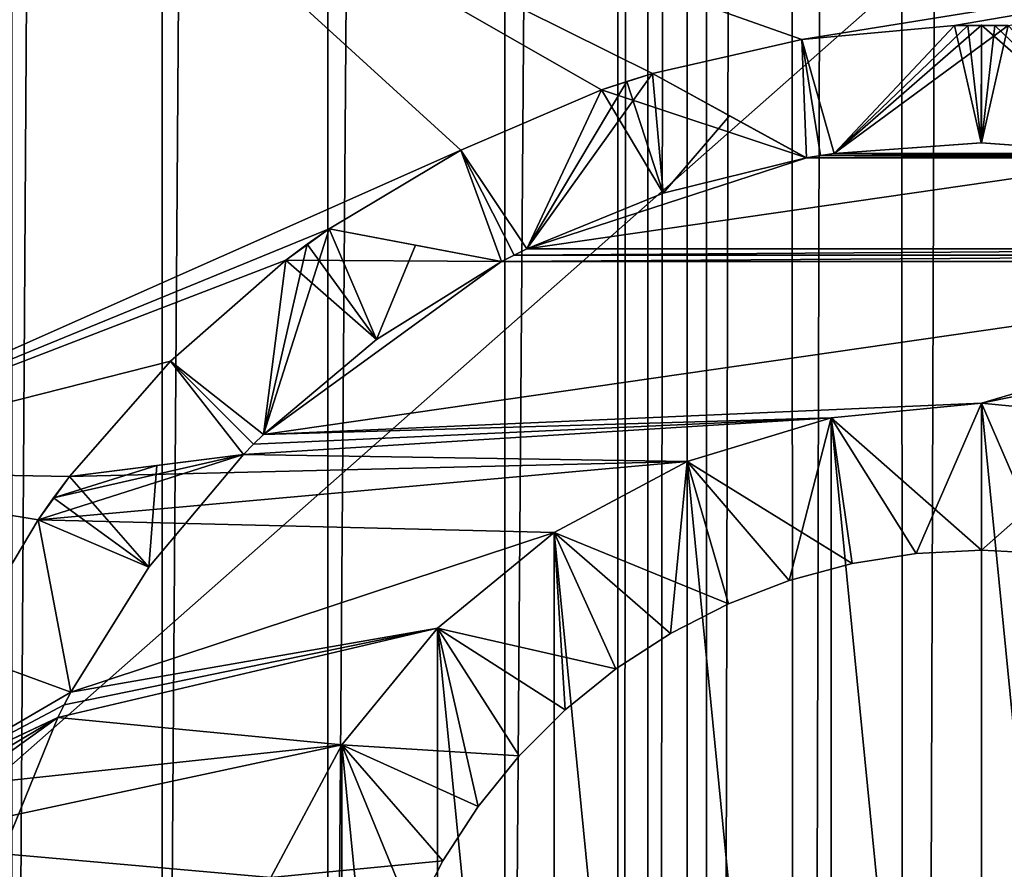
# Model space of a CAD drawing. Header units: metres. Extents: x -206 to 75, y -104 to 104.
# Tile 681 of 1056: x -39.77 to -36.42, y -35.47 to -32.58. Entities that reach past the tile are written whole.
import ezdxf

# ---------------------------------------------------------------- set-up
doc = ezdxf.new("R2010")
doc.units = ezdxf.units.M
doc.layers.add('solid_01_1-CONSUMER_THERM_B_125288', color=7, linetype='CONTINUOUS')

msp = doc.modelspace()

# ---------------------------------------------------------------- linework, layer by layer
at = {"layer": 'solid_01_1-CONSUMER_THERM_B_125288'}
for points in [[(-37.64893, 67.310463), (-65.493088, -75.014526), (-65.514557, 74.985474)], [(-37.64893, 67.310463), (-37.75058, 66.766258), (-65.493088, -75.014526)], [(-37.75058, 66.766258), (-37.7505, 66.212639), (-65.493088, -75.014526)], [(-37.7505, 66.212639), (-37.731541, -66.233742), (-65.493088, -75.014526)], [(-37.7505, 66.212639), (-37.648693, 65.668465), (-37.731541, -66.233742)], [(-37.648693, 65.668465), (-37.62989, -65.689537), (-37.731541, -66.233742)], [(-37.648693, 65.668465), (-37.448631, 65.15226), (-37.62989, -65.689537)], [(-37.448631, 65.15226), (-37.429974, -65.173279), (-37.62989, -65.689537)], [(-37.448631, 65.15226), (-37.15712, 64.68161), (-37.429974, -65.173279)], [(-37.15712, 64.68161), (-37.138596, -64.702545), (-37.429974, -65.173279)], [(-37.15712, 64.68161), (-36.784092, 64.272545), (-37.138596, -64.702545)], [(-36.784092, 64.272545), (-36.765686, -64.293373), (-37.138596, -64.702545)], [(-36.784092, 64.272545), (-36.342251, 63.938988), (-36.765686, -64.293373)], [(-36.342251, 63.938988), (-36.32394, -63.959686), (-36.765686, -64.293373)], [(-38.120426, 41.018177, 108.410858), (-37.500069, 41.072453, 108.410858), (-38.120388, -41.018238, 108.410858)], [(-38.120388, -41.018238, 108.410858), (-37.500069, 41.072453, 108.410858), (-37.500031, -41.072514, 108.410858)], [(-37.500069, 41.072453, 108.410858), (37.499931, 41.072487, 108.410858), (-37.500031, -41.072514, 108.410858)], [(37.499931, 41.072487, 108.410858), (37.499969, -41.072479, 108.410858), (-37.500031, -41.072514, 108.410858)], [(-38.120426, 41.018177, 108.410858), (-38.721893, -40.857067, 108.410858), (-38.721931, 40.857006, 108.410858)], [(-38.120426, 41.018177, 108.410858), (-38.120388, -41.018238, 108.410858), (-38.721893, -40.857067, 108.410858)], [(-38.721931, 40.857006, 108.410858), (-39.286274, -40.593891, 108.410858), (-39.286312, 40.59383, 108.410858)], [(-38.721931, 40.857006, 108.410858), (-38.721893, -40.857067, 108.410858), (-39.286274, -40.593891, 108.410858)], [(-39.286312, 40.59383, 108.410858), (-39.796379, -40.236713, 108.410858), (-39.796417, 40.236649, 108.410858)], [(-39.286312, 40.59383, 108.410858), (-39.286274, -40.593891, 108.410858), (-39.796379, -40.236713, 108.410858)], [(-42.500034, -37.500031, 108.5), (42.499931, 37.500008, 108.5), (-42.500069, 37.499969, 108.5)], [(-42.500034, -37.500031, 108.5), (42.499966, -37.499992, 108.5), (42.499931, 37.500008, 108.5)], [(-40.722626, -34.114906, 75), (-39.67728, -31.741751, 75), (-39.908695, -31.725348, 75)], [(-38.270599, -33.025105, 75), (-39.67728, -31.741751, 75), (-40.722626, -34.114906, 75)], [(-37.11013, -32.648045, 75), (-33.155281, -32.011322, 75), (-39.67728, -31.741751, 75)], [(-37.618423, -32.763828, 75), (-37.11013, -32.648045, 75), (-39.67728, -31.741751, 75)], [(-37.791321, -32.820007, 75), (-37.618423, -32.763828, 75), (-39.67728, -31.741751, 75)], [(-38.270599, -33.025105, 75), (-37.791321, -32.820007, 75), (-39.67728, -31.741751, 75)], [(-37.11013, -32.648045, 75), (-36.590931, -32.601089, 75), (-33.155281, -32.011322, 75)], [(-36.590931, -32.601089, 75), (-36.409138, -32.601089, 75), (-33.155281, -32.011322, 75)], [(-36.590931, -32.601089, 55), (-36.590931, -32.601089, 75), (-37.11013, -32.648045, 75)], [(-36.590931, -32.601089, 6), (-37.11013, -32.648045, 75), (-37.11013, -32.648045, 6)], [(-36.590931, -32.601089, 26), (-37.11013, -32.648045, 75), (-36.590931, -32.601089, 6)], [(-36.590931, -32.601089, 55), (-37.11013, -32.648045, 75), (-36.590931, -32.601089, 26)], [(-36.590931, -32.601089, 6), (-37.11013, -32.648045, 6), (-37.000034, -33.035927, 6)], [(-37.000034, -33.035927, 55), (-36.500034, -32.600029, 55), (-36.499981, -33.000031, 55)], [(-36.545486, -32.600296, 55), (-36.500034, -32.600029, 55), (-37.000034, -33.035927, 55)], [(-36.545486, -32.600296, 55), (-37.000034, -33.035927, 55), (-36.590931, -32.601089, 55)], [(-37.000034, -33.035927, 75), (-36.000034, -33.035927, 75), (-36.409138, -32.601089, 75)], [(-37.000034, -33.035927, 75), (-36.409138, -32.601089, 75), (-36.590931, -32.601089, 75)], [(-36.590931, -32.601089, 55), (-37.000034, -33.035927, 75), (-36.590931, -32.601089, 75)], [(-36.590931, -32.601089, 55), (-37.000034, -33.035927, 55), (-37.000034, -33.035927, 75)], [(-37.000034, -33.035927, 26), (-36.590931, -32.601089, 6), (-37.000034, -33.035927, 6)], [(-36.590931, -32.601089, 26), (-36.590931, -32.601089, 6), (-37.000034, -33.035927, 26)], [(-36.590931, -32.601089, 26), (-37.000034, -33.035927, 26), (-36.500092, -33.000031, 26)], [(-36.545486, -32.600296, 26), (-36.590931, -32.601089, 26), (-36.500092, -33.000031, 26)], [(-36.590931, -32.601089, 55), (-36.590931, -32.601089, 26), (-36.545486, -32.600296, 26)], [(-36.545486, -32.600296, 55), (-36.590931, -32.601089, 55), (-36.545486, -32.600296, 26)], [(-36.545486, -32.600296, 55), (-36.500034, -32.600029, 26), (-36.500034, -32.600029, 55)], [(-36.545486, -32.600296, 26), (-36.500092, -33.000031, 26), (-36.500034, -32.600029, 26)], [(-36.545486, -32.600296, 55), (-36.545486, -32.600296, 26), (-36.500034, -32.600029, 26)], [(-36.000134, -33.035824, 26), (-36.500034, -32.600029, 26), (-36.500092, -33.000031, 26)], [(-36.500034, -32.600029, 55), (-36.500034, -32.600029, 26), (-36.454582, -32.600296, 26)], [(-36.000134, -33.035824, 26), (-36.454582, -32.600296, 26), (-36.500034, -32.600029, 26)], [(-36.454582, -32.600296, 55), (-36.500034, -32.600029, 55), (-36.454582, -32.600296, 26)], [(-36.499981, -33.000031, 55), (-36.500034, -32.600029, 55), (-36.454582, -32.600296, 55)], [(-36.499981, -33.000031, 55), (-36.454582, -32.600296, 55), (-36.409138, -32.601089, 55)], [(-36.499981, -33.000031, 55), (-36.409138, -32.601089, 55), (-36.000034, -33.035927, 55)], [(-36.454582, -32.600296, 55), (-36.454582, -32.600296, 26), (-36.409138, -32.601089, 26)], [(-36.000134, -33.035824, 26), (-36.409138, -32.601089, 26), (-36.454582, -32.600296, 26)], [(-36.409138, -32.601089, 55), (-36.454582, -32.600296, 55), (-36.409138, -32.601089, 26)], [(-37.11013, -32.648045, 6), (-37.11013, -32.648045, 75), (-37.618423, -32.763828, 75)], [(-37.618423, -32.763828, 55), (-37.11013, -32.648045, 6), (-37.618423, -32.763828, 75)], [(-37.11013, -32.648045, 6), (-37.618423, -32.763828, 6), (-37.094975, -33.050964, 6)], [(-37.618423, -32.763828, 26), (-37.618423, -32.763828, 6), (-37.11013, -32.648045, 6)], [(-37.618423, -32.763828, 55), (-37.618423, -32.763828, 26), (-37.11013, -32.648045, 6)], [(-37.11013, -32.648045, 6), (-37.047554, -33.043121, 6), (-37.000034, -33.035927, 6)], [(-37.11013, -32.648045, 6), (-37.094975, -33.050964, 6), (-37.047554, -33.043121, 6)], [(-37.618423, -32.763828, 55), (-37.581558, -33.171318, 55), (-38.046028, -33.359982, 55)], [(-37.618423, -32.763828, 55), (-38.046028, -33.359982, 55), (-37.7052, -32.790909, 55)], [(-37.791321, -32.820007, 75), (-37.094975, -33.050964, 75), (-37.618423, -32.763828, 75)], [(-37.618423, -32.763828, 26), (-37.7052, -32.790909, 26), (-37.581558, -33.171318, 26)], [(-37.7052, -32.790909, 55), (-37.7052, -32.790909, 26), (-37.618423, -32.763828, 26)], [(-37.618423, -32.763828, 55), (-37.7052, -32.790909, 55), (-37.618423, -32.763828, 26)], [(-37.095219, -33.050831, 55), (-37.618423, -32.763828, 75), (-37.094975, -33.050964, 75)], [(-37.356293, -32.907619, 55), (-37.618423, -32.763828, 75), (-37.095219, -33.050831, 55)], [(-37.356293, -32.907619, 55), (-37.618423, -32.763828, 55), (-37.618423, -32.763828, 75)], [(-37.618423, -32.763828, 26), (-37.094975, -33.050964, 6), (-37.618423, -32.763828, 6)], [(-37.356293, -32.907619, 26), (-37.094975, -33.050964, 6), (-37.618423, -32.763828, 26)], [(-37.356293, -32.907619, 55), (-37.581558, -33.171318, 55), (-37.618423, -32.763828, 55)], [(-37.356293, -32.907619, 26), (-37.618423, -32.763828, 26), (-37.581558, -33.171318, 26)], [(-37.7052, -32.790909, 55), (-38.046028, -33.359982, 55), (-37.791321, -32.820007, 55)], [(-37.7052, -32.790909, 26), (-37.791321, -32.820007, 26), (-37.581558, -33.171318, 26)], [(-37.791321, -32.820007, 55), (-37.791321, -32.820007, 26), (-37.7052, -32.790909, 26)], [(-37.7052, -32.790909, 55), (-37.791321, -32.820007, 55), (-37.7052, -32.790909, 26)], [(-37.791321, -32.820007, 55), (-37.791321, -32.820007, 75), (-38.270599, -33.025105, 75)], [(-37.791321, -32.820007, 6), (-38.270599, -33.025105, 75), (-38.270599, -33.025105, 6)], [(-37.791321, -32.820007, 26), (-38.270599, -33.025105, 75), (-37.791321, -32.820007, 6)], [(-37.791321, -32.820007, 55), (-38.270599, -33.025105, 75), (-37.791321, -32.820007, 26)], [(-37.791321, -32.820007, 6), (-38.270599, -33.025105, 6), (-38.046028, -33.359982, 6)], [(-38.046028, -33.359982, 75), (-37.094975, -33.050964, 75), (-37.791321, -32.820007, 75)], [(-37.791321, -32.820007, 55), (-38.046028, -33.359982, 75), (-37.791321, -32.820007, 75)], [(-37.791321, -32.820007, 55), (-38.046028, -33.359982, 55), (-38.046028, -33.359982, 75)], [(-38.046028, -33.359982, 26), (-37.791321, -32.820007, 6), (-38.046028, -33.359982, 6)], [(-37.791321, -32.820007, 26), (-37.791321, -32.820007, 6), (-38.046028, -33.359982, 26)], [(-37.791321, -32.820007, 26), (-38.046028, -33.359982, 26), (-37.581558, -33.171318, 26)], [(-37.356293, -32.907619, 55), (-37.095219, -33.050831, 55), (-37.581558, -33.171318, 55)], [(-37.356293, -32.907619, 26), (-37.581558, -33.171318, 26), (-37.095219, -33.050831, 26)], [(-37.356293, -32.907619, 26), (-37.095219, -33.050831, 26), (-37.094975, -33.050964, 6)], [(-37.000034, -33.035927, 26), (-37.000034, -33.035927, 55), (-36.499981, -33.000031, 55)], [(-36.500092, -33.000031, 26), (-37.000034, -33.035927, 26), (-36.499981, -33.000031, 55)], [(-36.500092, -33.000031, 26), (-36.499981, -33.000031, 55), (-36.000034, -33.035927, 55)], [(-36.000134, -33.035824, 26), (-36.500092, -33.000031, 26), (-36.000034, -33.035927, 55)], [(-38.718235, -33.292294, 75), (-38.270599, -33.025105, 75), (-40.722626, -34.114906, 75)], [(-38.270599, -33.025105, 6), (-38.270599, -33.025105, 75), (-38.718235, -33.292294, 75)], [(-38.718235, -33.292294, 55), (-38.270599, -33.025105, 6), (-38.718235, -33.292294, 75)], [(-38.270599, -33.025105, 6), (-38.718235, -33.292294, 6), (-38.131676, -33.403622, 6)], [(-38.718235, -33.292294, 26), (-38.718235, -33.292294, 6), (-38.270599, -33.025105, 6)], [(-38.718235, -33.292294, 55), (-38.718235, -33.292294, 26), (-38.270599, -33.025105, 6)], [(-38.270599, -33.025105, 6), (-38.089001, -33.381508, 6), (-38.046028, -33.359982, 6)], [(-38.270599, -33.025105, 6), (-38.131676, -33.403622, 6), (-38.089001, -33.381508, 6)], [(-37.095219, -33.050831, 55), (-37.094975, -33.050964, 75), (-37.047554, -33.043121, 75)], [(-37.047554, -33.043121, 6), (-37.094975, -33.050964, 6), (-37.095219, -33.050831, 26)], [(-37.095219, -33.050831, 26), (-37.047554, -33.043121, 75), (-37.047554, -33.043121, 6)], [(-37.095219, -33.050831, 26), (-37.095219, -33.050831, 55), (-37.047554, -33.043121, 75)], [(-37.094975, -33.050964, 75), (-35.905098, -33.050964, 75), (-35.952515, -33.043121, 75)], [(-37.047554, -33.043121, 75), (-37.094975, -33.050964, 75), (-35.952515, -33.043121, 75)], [(-37.047554, -33.043121, 75), (-35.952515, -33.043121, 75), (-36.000034, -33.035927, 75)], [(-37.000034, -33.035927, 75), (-37.047554, -33.043121, 75), (-36.000034, -33.035927, 75)], [(-37.047554, -33.043121, 75), (-37.000034, -33.035927, 75), (-37.000034, -33.035927, 55)], [(-37.000034, -33.035927, 55), (-37.047554, -33.043121, 6), (-37.047554, -33.043121, 75)], [(-37.000034, -33.035927, 26), (-37.000034, -33.035927, 6), (-37.047554, -33.043121, 6)], [(-37.000034, -33.035927, 26), (-37.047554, -33.043121, 6), (-37.000034, -33.035927, 55)], [(-38.046028, -33.359982, 75), (-34.954041, -33.359982, 75), (-35.905098, -33.050964, 75)], [(-38.046028, -33.359982, 75), (-35.905098, -33.050964, 75), (-37.094975, -33.050964, 75)], [(-37.581558, -33.171318, 26), (-37.581558, -33.171318, 55), (-37.095219, -33.050831, 55)], [(-37.095219, -33.050831, 26), (-37.581558, -33.171318, 26), (-37.095219, -33.050831, 55)], [(-38.046028, -33.359982, 26), (-38.046028, -33.359982, 55), (-37.581558, -33.171318, 55)], [(-37.581558, -33.171318, 26), (-38.046028, -33.359982, 26), (-37.581558, -33.171318, 55)], [(-38.865311, -33.399151, 75), (-38.718235, -33.292294, 75), (-40.722626, -34.114906, 75)], [(-38.718235, -33.292294, 55), (-38.557251, -33.668449, 55), (-38.940689, -33.991405, 55)], [(-38.718235, -33.292294, 55), (-38.940689, -33.991405, 55), (-38.792397, -33.344864, 55)], [(-38.865311, -33.399151, 75), (-38.131676, -33.403622, 75), (-38.718235, -33.292294, 75)], [(-38.718235, -33.292294, 26), (-38.792397, -33.344864, 26), (-38.557251, -33.668449, 26)], [(-38.792397, -33.344864, 55), (-38.792397, -33.344864, 26), (-38.718235, -33.292294, 26)], [(-38.718235, -33.292294, 55), (-38.792397, -33.344864, 55), (-38.718235, -33.292294, 26)], [(-38.13195, -33.403568, 55), (-38.718235, -33.292294, 75), (-38.131676, -33.403622, 75)], [(-38.4245, -33.348042, 55), (-38.718235, -33.292294, 75), (-38.13195, -33.403568, 55)], [(-38.4245, -33.348042, 55), (-38.718235, -33.292294, 55), (-38.718235, -33.292294, 75)], [(-38.718235, -33.292294, 26), (-38.131676, -33.403622, 6), (-38.718235, -33.292294, 6)], [(-38.4245, -33.348042, 26), (-38.131676, -33.403622, 6), (-38.718235, -33.292294, 26)], [(-38.4245, -33.348042, 55), (-38.557251, -33.668449, 55), (-38.718235, -33.292294, 55)], [(-38.4245, -33.348042, 26), (-38.718235, -33.292294, 26), (-38.557251, -33.668449, 26)], [(-38.792397, -33.344864, 55), (-38.940689, -33.991405, 55), (-38.865311, -33.399151, 55)], [(-38.792397, -33.344864, 26), (-38.865311, -33.399151, 26), (-38.557251, -33.668449, 26)], [(-38.865311, -33.399151, 55), (-38.865311, -33.399151, 26), (-38.792397, -33.344864, 26)], [(-38.792397, -33.344864, 55), (-38.865311, -33.399151, 55), (-38.792397, -33.344864, 26)], [(-38.4245, -33.348042, 55), (-38.13195, -33.403568, 55), (-38.557251, -33.668449, 55)], [(-38.4245, -33.348042, 26), (-38.557251, -33.668449, 26), (-38.13195, -33.403568, 26)], [(-38.4245, -33.348042, 26), (-38.13195, -33.403568, 26), (-38.131676, -33.403622, 6)], [(-38.13195, -33.403568, 55), (-38.131676, -33.403622, 75), (-38.089001, -33.381508, 75)], [(-38.089001, -33.381508, 6), (-38.131676, -33.403622, 6), (-38.13195, -33.403568, 26)], [(-38.13195, -33.403568, 26), (-38.089001, -33.381508, 75), (-38.089001, -33.381508, 6)], [(-38.13195, -33.403568, 26), (-38.13195, -33.403568, 55), (-38.089001, -33.381508, 75)], [(-38.131676, -33.403622, 75), (-34.868397, -33.403618, 75), (-34.911068, -33.381504, 75)], [(-38.089001, -33.381508, 75), (-38.131676, -33.403622, 75), (-34.911068, -33.381504, 75)], [(-38.089001, -33.381508, 75), (-34.911068, -33.381504, 75), (-34.954041, -33.359982, 75)], [(-38.046028, -33.359982, 75), (-38.089001, -33.381508, 75), (-34.954041, -33.359982, 75)], [(-38.089001, -33.381508, 75), (-38.046028, -33.359982, 75), (-38.046028, -33.359982, 55)], [(-38.046028, -33.359982, 55), (-38.089001, -33.381508, 6), (-38.089001, -33.381508, 75)], [(-38.046028, -33.359982, 26), (-38.046028, -33.359982, 6), (-38.089001, -33.381508, 6)], [(-38.046028, -33.359982, 26), (-38.089001, -33.381508, 6), (-38.046028, -33.359982, 55)], [(-39.257751, -33.742313, 75), (-38.865311, -33.399151, 75), (-40.722626, -34.114906, 75)], [(-38.865311, -33.399151, 55), (-38.865311, -33.399151, 75), (-39.257751, -33.742313, 75)], [(-38.865311, -33.399151, 6), (-39.257751, -33.742313, 75), (-39.257751, -33.742313, 6)], [(-38.865311, -33.399151, 26), (-39.257751, -33.742313, 75), (-38.865311, -33.399151, 6)], [(-38.865311, -33.399151, 55), (-39.257751, -33.742313, 75), (-38.865311, -33.399151, 26)], [(-38.865311, -33.399151, 6), (-39.257751, -33.742313, 6), (-38.940689, -33.991405, 6)], [(-38.940689, -33.991405, 75), (-38.131676, -33.403622, 75), (-38.865311, -33.399151, 75)], [(-38.865311, -33.399151, 55), (-38.940689, -33.991405, 75), (-38.865311, -33.399151, 75)], [(-38.865311, -33.399151, 55), (-38.940689, -33.991405, 55), (-38.940689, -33.991405, 75)], [(-38.940689, -33.991405, 26), (-38.865311, -33.399151, 6), (-38.940689, -33.991405, 6)], [(-38.865311, -33.399151, 26), (-38.865311, -33.399151, 6), (-38.940689, -33.991405, 26)], [(-38.865311, -33.399151, 26), (-38.940689, -33.991405, 26), (-38.557251, -33.668449, 26)], [(-38.940689, -33.991405, 75), (-34.868397, -33.403618, 75), (-38.131676, -33.403622, 75)], [(-36.500034, -33.885094, 75), (-34.868397, -33.403618, 75), (-38.940689, -33.991405, 75)], [(-38.557251, -33.668449, 26), (-38.557251, -33.668449, 55), (-38.13195, -33.403568, 55)], [(-38.13195, -33.403568, 26), (-38.557251, -33.668449, 26), (-38.13195, -33.403568, 55)], [(-36.500034, -33.885094, 75), (-34.134758, -33.399147, 75), (-34.868397, -33.403618, 75)], [(-35.989918, -33.935375, 75), (-34.134758, -33.399147, 75), (-36.500034, -33.885094, 75)], [(-38.940689, -33.991405, 26), (-38.940689, -33.991405, 55), (-38.557251, -33.668449, 55)], [(-38.557251, -33.668449, 26), (-38.940689, -33.991405, 26), (-38.557251, -33.668449, 55)], [(-39.600914, -34.134754, 75), (-39.257751, -33.742313, 75), (-40.722626, -34.114906, 75)], [(-39.257751, -33.742313, 6), (-39.257751, -33.742313, 75), (-39.600914, -34.134754, 75)], [(-39.600914, -34.134754, 55), (-39.257751, -33.742313, 6), (-39.600914, -34.134754, 75)], [(-39.257751, -33.742313, 6), (-39.600914, -34.134754, 6), (-39.008659, -34.059376, 6)], [(-39.600914, -34.134754, 26), (-39.600914, -34.134754, 6), (-39.257751, -33.742313, 6)], [(-39.600914, -34.134754, 55), (-39.600914, -34.134754, 26), (-39.257751, -33.742313, 6)], [(-39.257751, -33.742313, 6), (-38.974907, -34.025158, 6), (-38.940689, -33.991405, 6)], [(-39.257751, -33.742313, 6), (-39.008659, -34.059376, 6), (-38.974907, -34.025158, 6)], [(-37.010151, -33.935375, 75), (-36.500034, -33.885094, 75), (-38.940689, -33.991405, 75)], [(-36.500034, -34.385029, 74.500015), (-36.500034, -33.885094, 75), (-37.010151, -33.935375, 75)], [(-36.500034, -33.885136, 6), (-37.010151, -33.935375, 6), (-36.500031, -39.114925, 6)], [(-36.721107, -34.396614, 6.499914), (-37.010151, -33.935375, 6), (-36.500034, -33.885136, 6)], [(-36.721107, -34.396614, 6.499914), (-36.500034, -33.885136, 6), (-36.500034, -34.385029, 6.499983)], [(-36.278957, -34.396614, 74.500084), (-35.989918, -33.935375, 75), (-36.500034, -33.885094, 75)], [(-36.278957, -34.396614, 74.500084), (-36.500034, -33.885094, 75), (-36.500034, -34.385029, 74.500015)], [(-35.989914, -39.064682, 6), (-36.500034, -33.885136, 6), (-36.500031, -39.114925, 6)], [(-35.989914, -39.064682, 6), (-35.989918, -33.935375, 6), (-36.500034, -33.885136, 6)], [(-36.500034, -34.385029, 6.499983), (-36.500034, -33.885136, 6), (-35.989918, -33.935375, 6)], [(-37.010151, -33.935375, 75), (-38.974907, -34.025158, 75), (-39.008659, -34.059376, 75)], [(-37.500675, -34.084167, 75), (-37.010151, -33.935375, 75), (-39.008659, -34.059376, 75)], [(-37.010151, -33.935375, 75), (-38.940689, -33.991405, 75), (-38.974907, -34.025158, 75)], [(-36.939762, -34.431248, 74.500084), (-37.010151, -33.935375, 75), (-37.500675, -34.084167, 75)], [(-37.010151, -33.935375, 6), (-37.500675, -34.084167, 6), (-37.010151, -39.064686, 6)], [(-37.153599, -34.488544, 6.499915), (-37.500675, -34.084167, 6), (-37.010151, -33.935375, 6)], [(-36.939762, -34.431248, 6.499915), (-37.153599, -34.488544, 6.499915), (-37.010151, -33.935375, 6)], [(-36.721107, -34.396614, 74.500084), (-37.010151, -33.935375, 75), (-36.939762, -34.431248, 74.500084)], [(-36.500034, -34.385029, 74.500015), (-37.010151, -33.935375, 75), (-36.721107, -34.396614, 74.500084)], [(-37.010151, -33.935375, 6), (-37.010151, -39.064686, 6), (-36.500031, -39.114925, 6)], [(-36.721107, -34.396614, 6.499914), (-36.939762, -34.431248, 6.499915), (-37.010151, -33.935375, 6)], [(-36.278957, -34.396614, 6.499914), (-36.500034, -34.385029, 6.499983), (-35.989918, -33.935375, 6)], [(-38.974907, -34.025158, 75), (-38.940689, -33.991405, 75), (-38.940689, -33.991405, 55)], [(-38.940689, -33.991405, 55), (-38.974907, -34.025158, 6), (-38.974907, -34.025158, 75)], [(-38.940689, -33.991405, 26), (-38.940689, -33.991405, 6), (-38.974907, -34.025158, 6)], [(-38.940689, -33.991405, 26), (-38.974907, -34.025158, 6), (-38.940689, -33.991405, 55)], [(-39.008938, -34.05941, 55), (-39.008659, -34.059376, 75), (-38.974907, -34.025158, 75)], [(-38.974907, -34.025158, 6), (-39.008659, -34.059376, 6), (-39.008938, -34.05941, 26)], [(-39.008938, -34.05941, 26), (-38.974907, -34.025158, 75), (-38.974907, -34.025158, 6)], [(-39.008938, -34.05941, 26), (-39.008938, -34.05941, 55), (-38.974907, -34.025158, 75)], [(-39.707771, -34.28183, 26), (-39.33157, -34.442749, 26), (-39.008938, -34.05941, 26)], [(-39.655201, -34.207668, 26), (-39.707771, -34.28183, 26), (-39.008938, -34.05941, 26)], [(-37.500675, -34.084167, 75), (-39.600914, -34.134754, 75), (-39.707771, -34.28183, 75)], [(-37.952755, -34.325802, 75), (-37.500675, -34.084167, 75), (-39.707771, -34.28183, 75)], [(-39.304325, -34.097004, 26), (-39.655201, -34.207668, 26), (-39.008938, -34.05941, 26)], [(-37.500675, -34.084167, 75), (-39.008659, -34.059376, 75), (-39.600914, -34.134754, 75)], [(-39.008938, -34.05941, 55), (-39.600914, -34.134754, 75), (-39.008659, -34.059376, 75)], [(-39.600914, -34.134754, 26), (-39.008659, -34.059376, 6), (-39.600914, -34.134754, 6)], [(-39.304325, -34.097004, 26), (-39.008659, -34.059376, 6), (-39.600914, -34.134754, 26)], [(-39.304325, -34.097004, 55), (-39.600914, -34.134754, 75), (-39.008938, -34.05941, 55)], [(-39.33157, -34.442749, 26), (-39.33157, -34.442749, 55), (-39.008938, -34.05941, 55)], [(-39.304325, -34.097004, 55), (-39.008938, -34.05941, 55), (-39.33157, -34.442749, 55)], [(-39.008938, -34.05941, 26), (-39.33157, -34.442749, 26), (-39.008938, -34.05941, 55)], [(-39.304325, -34.097004, 26), (-39.008938, -34.05941, 26), (-39.008659, -34.059376, 6)], [(-37.360275, -34.567879, 74.500084), (-37.500675, -34.084167, 75), (-37.952755, -34.325802, 75)], [(-37.500675, -34.084167, 6), (-37.952755, -34.325802, 6), (-37.500671, -38.91589, 6)], [(-37.557526, -34.668381, 6.499915), (-37.952755, -34.325802, 6), (-37.500675, -34.084167, 6)], [(-37.360275, -34.567879, 6.499915), (-37.557526, -34.668381, 6.499915), (-37.500675, -34.084167, 6)], [(-37.153599, -34.488544, 74.500084), (-37.500675, -34.084167, 75), (-37.360275, -34.567879, 74.500084)], [(-36.939762, -34.431248, 74.500084), (-37.500675, -34.084167, 75), (-37.153599, -34.488544, 74.500084)], [(-37.500675, -34.084167, 6), (-37.500671, -38.91589, 6), (-37.010151, -39.064686, 6)], [(-37.153599, -34.488544, 6.499915), (-37.360275, -34.567879, 6.499915), (-37.500675, -34.084167, 6)], [(-39.707771, -34.28183, 75), (-39.600914, -34.134754, 75), (-40.722626, -34.114906, 75)], [(-39.97496, -34.729469, 75), (-39.707771, -34.28183, 75), (-40.722626, -34.114906, 75)], [(-39.304325, -34.097004, 26), (-39.600914, -34.134754, 26), (-39.655201, -34.207668, 26)], [(-39.304325, -34.097004, 55), (-39.600914, -34.134754, 55), (-39.600914, -34.134754, 75)], [(-39.304325, -34.097004, 55), (-39.33157, -34.442749, 55), (-39.600914, -34.134754, 55)], [(-39.600914, -34.134754, 55), (-39.33157, -34.442749, 55), (-39.655201, -34.207668, 55)], [(-39.655201, -34.207668, 55), (-39.655201, -34.207668, 26), (-39.600914, -34.134754, 26)], [(-39.600914, -34.134754, 55), (-39.655201, -34.207668, 55), (-39.600914, -34.134754, 26)], [(-39.655201, -34.207668, 55), (-39.33157, -34.442749, 55), (-39.707771, -34.28183, 55)], [(-39.707771, -34.28183, 55), (-39.707771, -34.28183, 26), (-39.655201, -34.207668, 26)], [(-39.655201, -34.207668, 55), (-39.707771, -34.28183, 55), (-39.655201, -34.207668, 26)], [(-39.707771, -34.28183, 55), (-39.707771, -34.28183, 75), (-39.97496, -34.729469, 75)], [(-39.707771, -34.28183, 6), (-39.97496, -34.729469, 75), (-39.97496, -34.729469, 6)], [(-39.707771, -34.28183, 26), (-39.97496, -34.729469, 75), (-39.707771, -34.28183, 6)], [(-39.707771, -34.28183, 55), (-39.97496, -34.729469, 75), (-39.707771, -34.28183, 26)], [(-39.707771, -34.28183, 6), (-39.97496, -34.729469, 6), (-39.596443, -34.868393, 6)], [(-37.952755, -34.325802, 75), (-39.707771, -34.28183, 75), (-39.596443, -34.868393, 75)], [(-39.707771, -34.28183, 55), (-39.596443, -34.868393, 75), (-39.707771, -34.28183, 75)], [(-39.707771, -34.28183, 55), (-39.596443, -34.868393, 55), (-39.596443, -34.868393, 75)], [(-39.596443, -34.868393, 26), (-39.707771, -34.28183, 6), (-39.596443, -34.868393, 6)], [(-39.707771, -34.28183, 26), (-39.707771, -34.28183, 6), (-39.596443, -34.868393, 26)], [(-39.707771, -34.28183, 55), (-39.33157, -34.442749, 55), (-39.596443, -34.868393, 55)], [(-39.707771, -34.28183, 26), (-39.596443, -34.868393, 26), (-39.33157, -34.442749, 26)], [(-38.34901, -34.650993, 75), (-37.952755, -34.325802, 75), (-39.596443, -34.868393, 75)], [(-37.743195, -34.788956, 74.500084), (-37.952755, -34.325802, 75), (-38.34901, -34.650993, 75)], [(-37.952755, -34.325802, 6), (-38.34901, -34.650993, 6), (-37.952751, -38.674259, 6)], [(-37.915237, -34.928272, 6.499915), (-38.34901, -34.650993, 6), (-37.952755, -34.325802, 6)], [(-37.557526, -34.668381, 74.500084), (-37.952755, -34.325802, 75), (-37.743195, -34.788956, 74.500084)], [(-37.360275, -34.567879, 74.500084), (-37.952755, -34.325802, 75), (-37.557526, -34.668381, 74.500084)], [(-37.952755, -34.325802, 6), (-37.952751, -38.674259, 6), (-37.500671, -38.91589, 6)], [(-37.743195, -34.788956, 6.499915), (-37.915237, -34.928272, 6.499915), (-37.952755, -34.325802, 6)], [(-37.557526, -34.668381, 6.499915), (-37.743195, -34.788956, 6.499915), (-37.952755, -34.325802, 6)], [(-36.721107, -34.396614, 74.500084), (-36.721107, -34.396614, 6.499914), (-36.500034, -34.385029, 6.499983)], [(-36.500034, -34.385029, 74.500015), (-36.721107, -34.396614, 74.500084), (-36.500034, -34.385029, 6.499983)], [(-36.500034, -34.385029, 74.500015), (-36.500034, -34.385029, 6.499983), (-36.278957, -34.396614, 6.499914)], [(-36.278957, -34.396614, 74.500084), (-36.500034, -34.385029, 74.500015), (-36.278957, -34.396614, 6.499914)], [(-36.939762, -34.431248, 74.500084), (-36.939762, -34.431248, 6.499915), (-36.721107, -34.396614, 6.499914)], [(-36.721107, -34.396614, 74.500084), (-36.939762, -34.431248, 74.500084), (-36.721107, -34.396614, 6.499914)], [(-39.596443, -34.868393, 26), (-39.596443, -34.868393, 55), (-39.33157, -34.442749, 55)], [(-39.33157, -34.442749, 26), (-39.596443, -34.868393, 26), (-39.33157, -34.442749, 55)], [(-37.153599, -34.488544, 74.500084), (-37.153599, -34.488544, 6.499915), (-36.939762, -34.431248, 6.499915)], [(-36.939762, -34.431248, 74.500084), (-37.153599, -34.488544, 74.500084), (-36.939762, -34.431248, 6.499915)], [(-37.360275, -34.567879, 74.500084), (-37.360275, -34.567879, 6.499915), (-37.153599, -34.488544, 6.499915)], [(-37.153599, -34.488544, 74.500084), (-37.360275, -34.567879, 74.500084), (-37.153599, -34.488544, 6.499915)], [(-37.557526, -34.668381, 74.500084), (-37.557526, -34.668381, 6.499915), (-37.360275, -34.567879, 6.499915)], [(-37.360275, -34.567879, 74.500084), (-37.557526, -34.668381, 74.500084), (-37.360275, -34.567879, 6.499915)], [(-38.34901, -34.650993, 75), (-39.618557, -34.911064, 75), (-39.640083, -34.954037, 75)], [(-38.674217, -35.047245, 75), (-38.34901, -34.650993, 75), (-39.640083, -34.954037, 75)], [(-38.34901, -34.650993, 75), (-39.596443, -34.868393, 75), (-39.618557, -34.911064, 75)], [(-38.071781, -35.084812, 74.500084), (-38.34901, -34.650993, 75), (-38.674217, -35.047245, 75)], [(-38.34901, -34.650993, 6), (-38.674217, -35.047245, 6), (-38.34901, -38.349068, 6)], [(-38.211102, -35.256859, 6.499915), (-38.674217, -35.047245, 6), (-38.34901, -34.650993, 6)], [(-37.915237, -34.928272, 74.500084), (-38.34901, -34.650993, 75), (-38.071781, -35.084812, 74.500084)], [(-37.743195, -34.788956, 74.500084), (-38.34901, -34.650993, 75), (-37.915237, -34.928272, 74.500084)], [(-38.34901, -34.650993, 6), (-38.34901, -38.349068, 6), (-37.952751, -38.674259, 6)], [(-38.071781, -35.084812, 6.499915), (-38.211102, -35.256859, 6.499915), (-38.34901, -34.650993, 6)], [(-37.915237, -34.928272, 6.499915), (-38.071781, -35.084812, 6.499915), (-38.34901, -34.650993, 6)], [(-37.743195, -34.788956, 74.500084), (-37.743195, -34.788956, 6.499915), (-37.557526, -34.668381, 6.499915)], [(-37.557526, -34.668381, 74.500084), (-37.743195, -34.788956, 74.500084), (-37.557526, -34.668381, 6.499915)], [(-39.97496, -34.729469, 6), (-40.180058, -35.208744, 6), (-39.596443, -34.868393, 6)], [(-37.915237, -34.928272, 74.500084), (-37.915237, -34.928272, 6.499915), (-37.743195, -34.788956, 6.499915)], [(-37.743195, -34.788956, 74.500084), (-37.915237, -34.928272, 74.500084), (-37.743195, -34.788956, 6.499915)], [(-40.180058, -35.208744, 6), (-39.618557, -34.911064, 6), (-39.596443, -34.868393, 6)], [(-39.618557, -34.911064, 75), (-39.596443, -34.868393, 75), (-39.596443, -34.868393, 55)], [(-39.596443, -34.868393, 55), (-39.618557, -34.911064, 6), (-39.618557, -34.911064, 75)], [(-39.596443, -34.868393, 26), (-39.596443, -34.868393, 6), (-39.618557, -34.911064, 6)], [(-39.596443, -34.868393, 26), (-39.618557, -34.911064, 6), (-39.596443, -34.868393, 55)], [(-40.180058, -35.208744, 6), (-39.640083, -34.954037, 6), (-39.618557, -34.911064, 6)], [(-39.640335, -34.954155, 55), (-39.640083, -34.954037, 75), (-39.618557, -34.911064, 75)], [(-39.618557, -34.911064, 6), (-39.640083, -34.954037, 6), (-39.640335, -34.954155, 26)], [(-39.640335, -34.954155, 26), (-39.618557, -34.911064, 75), (-39.618557, -34.911064, 6)], [(-39.640335, -34.954155, 26), (-39.640335, -34.954155, 55), (-39.618557, -34.911064, 75)], [(-40.236237, -35.381641, 26), (-39.82872, -35.418434, 26), (-39.640335, -34.954155, 26)], [(-40.209152, -35.294865, 26), (-40.236237, -35.381641, 26), (-39.640335, -34.954155, 26)], [(-39.909649, -35.081192, 26), (-40.209152, -35.294865, 26), (-39.640335, -34.954155, 26)], [(-38.674217, -35.047245, 75), (-39.640083, -34.954037, 75), (-40.180058, -35.208744, 75)], [(-39.640335, -34.954155, 55), (-40.180058, -35.208744, 75), (-39.640083, -34.954037, 75)], [(-40.180058, -35.208744, 26), (-39.640083, -34.954037, 6), (-40.180058, -35.208744, 6)], [(-39.909649, -35.081192, 26), (-39.640083, -34.954037, 6), (-40.180058, -35.208744, 26)], [(-39.909649, -35.081192, 55), (-40.180058, -35.208744, 75), (-39.640335, -34.954155, 55)], [(-39.909649, -35.081192, 26), (-39.640335, -34.954155, 26), (-39.640083, -34.954037, 6)], [(-39.909649, -35.081192, 55), (-39.640335, -34.954155, 55), (-39.82872, -35.418434, 55)], [(-39.82872, -35.418434, 26), (-39.82872, -35.418434, 55), (-39.640335, -34.954155, 55)], [(-39.640335, -34.954155, 26), (-39.82872, -35.418434, 26), (-39.640335, -34.954155, 55)], [(-38.071781, -35.084812, 74.500084), (-38.071781, -35.084812, 6.499915), (-37.915237, -34.928272, 6.499915)], [(-37.915237, -34.928272, 74.500084), (-38.071781, -35.084812, 74.500084), (-37.915237, -34.928272, 6.499915)], [(-38.674217, -35.047245, 75), (-40.180058, -35.208744, 75), (-40.236237, -35.381641, 75)], [(-38.915867, -35.499332, 75), (-38.674217, -35.047245, 75), (-40.236237, -35.381641, 75)], [(-38.331673, -35.442524, 74.500084), (-38.674217, -35.047245, 75), (-38.915867, -35.499332, 75)], [(-38.674217, -35.047245, 6), (-38.915867, -35.499329, 6), (-38.674213, -37.952816, 6)], [(-38.432178, -35.639778, 6.499915), (-38.915867, -35.499329, 6), (-38.674217, -35.047245, 6)], [(-38.211102, -35.256859, 74.500084), (-38.674217, -35.047245, 75), (-38.331673, -35.442524, 74.500084)], [(-38.071781, -35.084812, 74.500084), (-38.674217, -35.047245, 75), (-38.211102, -35.256859, 74.500084)], [(-38.674217, -35.047245, 6), (-38.674213, -37.952816, 6), (-38.34901, -38.349068, 6)], [(-38.331673, -35.442524, 6.499915), (-38.432178, -35.639778, 6.499915), (-38.674217, -35.047245, 6)], [(-38.211102, -35.256859, 6.499915), (-38.331673, -35.442524, 6.499915), (-38.674217, -35.047245, 6)], [(-38.211102, -35.256859, 74.500084), (-38.211102, -35.256859, 6.499915), (-38.071781, -35.084812, 6.499915)], [(-38.071781, -35.084812, 74.500084), (-38.211102, -35.256859, 74.500084), (-38.071781, -35.084812, 6.499915)], [(-38.331673, -35.442524, 74.500084), (-38.331673, -35.442524, 6.499915), (-38.211102, -35.256859, 6.499915)], [(-38.211102, -35.256859, 74.500084), (-38.331673, -35.442524, 74.500084), (-38.211102, -35.256859, 6.499915)], [(-38.915867, -35.499332, 75), (-40.236237, -35.381641, 75), (-39.949097, -35.905094, 75)], [(-38.331673, -35.442524, 74.500084), (-38.915867, -35.499332, 75), (-38.432178, -35.639778, 74.500084)], [(-38.432178, -35.639778, 74.500084), (-38.432178, -35.639778, 6.499915), (-38.331673, -35.442524, 6.499915)], [(-38.331673, -35.442524, 74.500084), (-38.432178, -35.639778, 74.500084), (-38.331673, -35.442524, 6.499915)]]:
    msp.add_3dface(points, dxfattribs=at)

doc.saveas('drawing.dxf')
